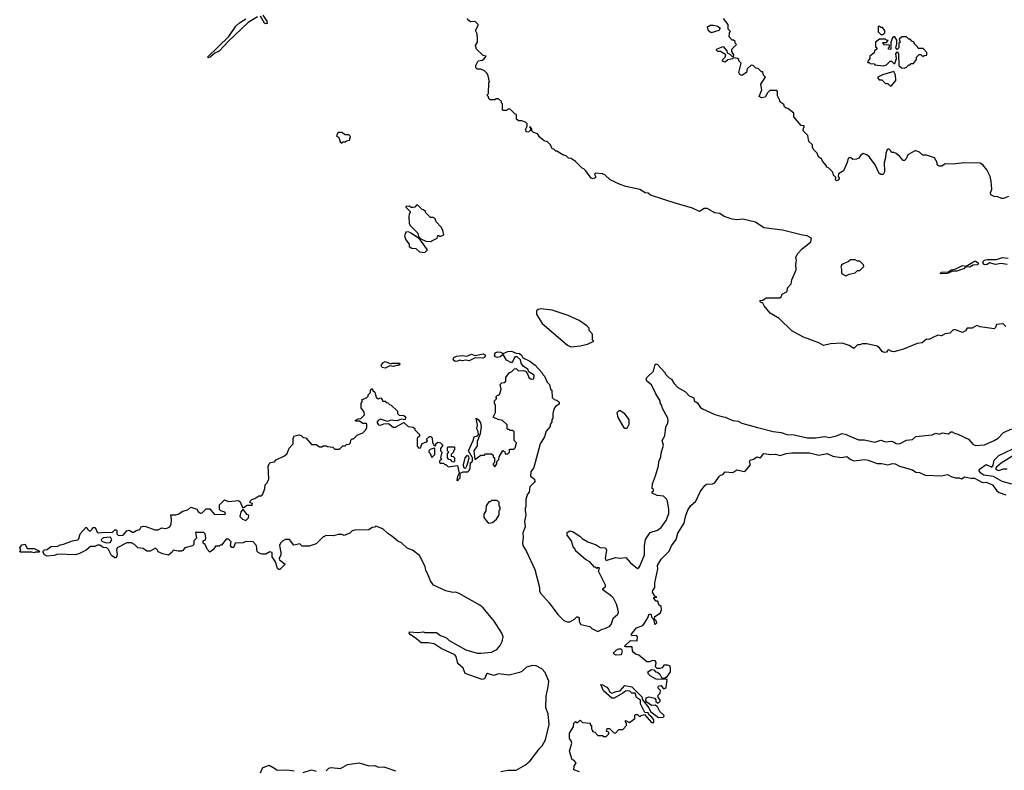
# Model space of a CAD drawing. Extents: x 2386423 to 2568864, y 578392 to 761999.
# Tile 447 of 454: x 2525150 to 2533571, y 725212 to 731636. Entities that reach past the tile are written whole.
import ezdxf

# ---------------------------------------------------------------- set-up
doc = ezdxf.new("R2010")
doc.units = 0

msp = doc.modelspace()

# ---------------------------------------------------------------- linework, layer by layer
at = {"layer": '0CON05XD'}
for points in [[(2527185, 731661.2), (2527105, 731611.2), (2526935, 731451.4), (2526855, 731367.1), (2526820.3, 731349.7), (2526780, 731315), (2526765, 731310), (2526757.5, 731315), (2526938.8, 731491.2), (2526999.1, 731580.9), (2527030.6, 731609.4), (2527085, 731643.8)], [(2527230, 731675), (2527265, 731622.5), (2527266, 731604), (2527255, 731601.2), (2527245, 731606.7), (2527210, 731665)], [(2533585, 729010), (2533565, 729030), (2533555, 729032.5), (2533505, 729027.5), (2533497, 729003), (2533485, 728990), (2533365, 729007.5), (2533335, 729017.5), (2533295, 728996.7), (2533253, 728997), (2533238.3, 728971.7), (2533215, 728960), (2533155, 728982.5), (2533135, 728982.5), (2533106, 728954), (2533065, 728948.8), (2533035, 728930), (2533003.9, 728936.1), (2532943.9, 728906.1), (2532925, 728900), (2532905, 728902.5), (2532868.8, 728871.2), (2532825, 728863.8), (2532710, 728815), (2532625, 728793.3), (2532610, 728795), (2532585, 728810), (2532575, 728807.5), (2532565, 728790), (2532545, 728786.7), (2532527.5, 728795), (2532505, 728827.5), (2532485, 728842.5), (2532395, 728862.5), (2532355, 728862.5), (2532335, 728852.5), (2532315, 728852.5), (2532285, 728822.5), (2532245, 728846.7), (2532185, 728866.7), (2532085, 728862.5), (2532025, 728848.8), (2531985, 728870), (2531855, 728920), (2531753.3, 728973.3), (2531645, 729077.5), (2531570, 729125), (2531517, 729187), (2531505, 729210), (2531485, 729217.5), (2531481.2, 729225), (2531485, 729232.5), (2531505, 729236.7), (2531535, 729254.2), (2531650, 729255), (2531662.5, 729265), (2531671.7, 729288.3), (2531715, 729310), (2531718.3, 729341.7), (2531747.5, 729375), (2531755, 729410), (2531790, 729495), (2531787.5, 729545), (2531792.5, 729575), (2531787.5, 729605), (2531803.9, 729636.1), (2531842.5, 729675), (2531916.4, 729733.6), (2531922.5, 729765), (2531885, 729785.8), (2531845, 729790.8), (2531675, 729836), (2531515, 729854), (2531443, 729903), (2531335, 729927.5), (2531285, 729923.3), (2531245, 729930), (2531175, 729952.5), (2531137, 729977), (2531095, 729982.5), (2531029.3, 730019.3), (2531005, 730020), (2530965, 729993.3), (2530905, 730023.3), (2530756.2, 730066.2), (2530545, 730133.3), (2530525, 730150), (2530500, 730155), (2530455, 730182.5), (2530335, 730207.5), (2530285, 730226.7), (2530200, 730265), (2530155, 730307.5), (2530135, 730317.5), (2530075, 730322.5), (2530067.5, 730315), (2530075.8, 730295.8), (2530074, 730285), (2530055, 730274.3), (2530038.6, 730278.6), (2529993, 730343), (2529975, 730360), (2529960, 730365), (2529905, 730422.5), (2529867, 730447), (2529845, 730450), (2529825, 730470), (2529795, 730480), (2529745, 730510), (2529735, 730510), (2529718.3, 730528.3), (2529705, 730530), (2529690, 730565), (2529665, 730590), (2529635, 730600), (2529590, 730635), (2529590, 730645), (2529578.3, 730658.3), (2529545, 730670), (2529530, 730685), (2529530, 730705), (2529520, 730710), (2529518.3, 730718.3), (2529510, 730715), (2529520, 730710), (2529518.3, 730691.7), (2529503.6, 730676.4), (2529483.6, 730673.6), (2529476.2, 730695), (2529490, 730725), (2529490, 730745), (2529475, 730760), (2529445, 730770), (2529415, 730770), (2529400, 730785), (2529400, 730825), (2529385, 730830), (2529345, 730870), (2529325, 730870), (2529315, 730860), (2529285, 730860), (2529280, 730865), (2529280, 730915), (2529270, 730925), (2529270, 730935), (2529245, 730960), (2529225, 730960), (2529215, 730950), (2529175, 730950), (2529161.7, 730961.7), (2529160, 730975), (2529150, 730985), (2529150, 730995), (2529160, 731005), (2529162.5, 731095), (2529167.5, 731105), (2529157.5, 731155), (2529147.5, 731175), (2529125, 731197.5), (2529095, 731212.5), (2529063, 731213), (2529050, 731225), (2529052.5, 731245), (2529072.5, 731285), (2529105, 731290), (2529120.7, 731299.3), (2529140, 731325), (2529115, 731330), (2529057.5, 731385), (2529047.5, 731415), (2529066.4, 731443.6), (2529066.4, 731473.6), (2529062.5, 731515), (2529047.5, 731545), (2529070, 731585), (2529070, 731595), (2529045, 731620), (2529005, 731617.5), (2528982.5, 731635), (2528978.8, 731645)], [(2533607, 730123), (2533565, 730106.7), (2533547, 730107), (2533515, 730120), (2533483.6, 730123.6), (2533457, 730137), (2533452.5, 730155), (2533463.3, 730185), (2533460, 730255), (2533450, 730295), (2533420.5, 730350.5), (2533386.7, 730395), (2533365, 730408.8), (2533225, 730410), (2533135, 730400), (2533065, 730402.5), (2533037.5, 730382.5), (2533015, 730382), (2532997.5, 730395), (2532997.5, 730415), (2532975, 730452.5), (2532905, 730476.7), (2532875, 730476.7), (2532845, 730502.5), (2532815, 730512.5), (2532805, 730512.5), (2532745, 730480), (2532732.5, 730445), (2532718.3, 730431.7), (2532705, 730430), (2532676.4, 730466.4), (2532645, 730490), (2532625, 730500), (2532605, 730500), (2532600, 730515), (2532585, 730530), (2532570, 730525), (2532558.3, 730491.7), (2532556.4, 730453.6), (2532542.5, 730415), (2532546.7, 730335), (2532535, 730310), (2532515, 730310), (2532500.7, 730320.7), (2532466.7, 730395), (2532419.3, 730459.3), (2532395, 730480), (2532365, 730490), (2532340, 730475), (2532328.3, 730451.7), (2532307, 730443), (2532275, 730440), (2532255, 730457.5), (2532235, 730450), (2532227.5, 730412.5), (2532197, 730343), (2532153, 730317), (2532150, 730295), (2532159.3, 730279.3), (2532156.7, 730265), (2532135, 730257.5), (2532127.5, 730265), (2532130, 730285), (2532110, 730305), (2532105, 730330), (2532065, 730370), (2532050, 730375), (2532050, 730385), (2532017.5, 730425), (2532008.3, 730448.3), (2531995, 730450), (2531981.7, 730461.7), (2531970, 730495), (2531940, 730525), (2531930, 730545), (2531930, 730565), (2531900, 730595), (2531890, 730645), (2531850, 730685), (2531855, 730710), (2531860, 730715), (2531858.3, 730728.3), (2531835, 730730), (2531770, 730805), (2531770, 730835), (2531720, 730875), (2531705, 730880), (2531691.7, 730891.7), (2531685, 730910), (2531652.5, 730932.5), (2531652.5, 730945), (2531632.5, 730985), (2531631.7, 731021.7), (2531625, 731030), (2531565, 731030), (2531545, 731010), (2531525, 730973.3), (2531495, 730967.5), (2531475, 730980), (2531498.8, 731035), (2531490, 731085), (2531530, 731145), (2531511.7, 731161.7), (2531505, 731190), (2531495, 731190), (2531465, 731217.5), (2531445, 731222.5), (2531422.5, 731245), (2531405, 731248), (2531371.2, 731215), (2531366.4, 731183.6), (2531325, 731157.5), (2531308.3, 731168.3), (2531300, 731185), (2531320, 731265), (2531300, 731285), (2531300, 731295), (2531290, 731305), (2531255, 731310), (2531247.5, 731302.5), (2531206.4, 731293.6), (2531185, 731273.3), (2531161.2, 731281.2), (2531163.8, 731295), (2531182.5, 731315), (2531190, 731335), (2531145, 731362.5), (2531120, 731365), (2531110, 731375), (2531110, 731385), (2531167, 731407), (2531198.3, 731368.3), (2531201.7, 731351.7), (2531225, 731340), (2531245, 731320), (2531255, 731320), (2531256.7, 731335), (2531240, 731365), (2531240, 731385), (2531280, 731425), (2531270, 731435), (2531268.3, 731448.3), (2531255, 731460), (2531245, 731460), (2531218.3, 731488.3), (2531220, 731525), (2531230, 731535), (2531210, 731555), (2531210, 731595), (2531170, 731645)], [(2531065, 731522.5), (2531041.7, 731541.7), (2531031.7, 731578.3), (2531045, 731580), (2531055, 731590), (2531085, 731590), (2531121.7, 731581.7), (2531140, 731565), (2531130, 731545), (2531065, 731522.5)], [(2532535, 731510), (2532550, 731525), (2532550, 731545), (2532528.3, 731568.3), (2532515, 731570), (2532505, 731580), (2532491.7, 731578.3), (2532491.7, 731531.7), (2532515, 731510), (2532535, 731510)], [(2532715, 731222.5), (2532735, 731230), (2532755, 731250), (2532765, 731250), (2532775, 731260), (2532795, 731260), (2532820, 731295), (2532820, 731315), (2532841.7, 731338.3), (2532858.3, 731338.3), (2532875, 731320), (2532885, 731330), (2532908.3, 731331.7), (2532910, 731355), (2532878.3, 731388.3), (2532835, 731390), (2532830, 731405), (2532801.7, 731431.7), (2532800, 731445), (2532781.7, 731451.7), (2532765, 731470), (2532755, 731470), (2532735, 731490), (2532695, 731490), (2532671.7, 731468.3), (2532680, 731445), (2532670, 731435), (2532670, 731395), (2532655, 731380), (2532642.5, 731395), (2532651.7, 731428.3), (2532651.7, 731461.7), (2532635, 731490), (2532625, 731490), (2532615, 731480), (2532600, 731445), (2532600, 731385), (2532595, 731380), (2532580, 731385), (2532580, 731395), (2532590, 731405), (2532588.3, 731418.3), (2532545, 731420), (2532530, 731435), (2532535, 731440), (2532565, 731440), (2532578.3, 731458.3), (2532565, 731460), (2532555, 731470), (2532505, 731470), (2532470, 731445), (2532470, 731405), (2532480, 731395), (2532480, 731385), (2532461.7, 731368.3), (2532458.3, 731351.7), (2532420, 731325), (2532420, 731305), (2532400, 731275), (2532405, 731270), (2532415, 731270), (2532425, 731260), (2532457, 731257), (2532465, 731250), (2532535, 731242.5), (2532565, 731250), (2532595, 731280), (2532605, 731280), (2532625, 731260), (2532635, 731260), (2532650, 731305), (2532642.5, 731345), (2532655, 731360), (2532667.5, 731345), (2532670, 731245), (2532693, 731223), (2532715, 731222.5)], [(2532605, 731070), (2532642.5, 731115), (2532641.2, 731165), (2532625, 731192.5), (2532530, 731165), (2532490, 731145), (2532490, 731135), (2532501.7, 731121.7), (2532525, 731120), (2532555, 731090), (2532575, 731090), (2532595, 731070), (2532605, 731070)], [(2527905, 730580), (2527915, 730590), (2527935, 730590), (2527945, 730600), (2527970, 730605), (2527980, 730635), (2527965, 730650), (2527935, 730650), (2527905, 730670), (2527875, 730670), (2527860, 730645), (2527878.3, 730628.3), (2527891.7, 730591.7), (2527905, 730580)], [(2528665, 729736.7), (2528675, 729742.5), (2528720, 729765), (2528725, 729790), (2528735, 729790), (2528745, 729780), (2528777.5, 729795), (2528770, 729835), (2528755, 729860), (2528712.5, 729905), (2528703, 729933), (2528685, 729942.5), (2528662.5, 729942.5), (2528620, 729985), (2528620, 729995), (2528605, 730010), (2528591.7, 730011.7), (2528555, 730050), (2528545, 730050), (2528528.3, 730031.7), (2528515, 730027.5), (2528498.3, 730028.3), (2528485, 730040), (2528451.7, 730038.3), (2528451.7, 730031.7), (2528490, 729995), (2528490, 729985), (2528480, 729975), (2528477.5, 729945), (2528480, 729895), (2528490, 729875), (2528555, 729810), (2528561.7, 729781.7), (2528581.7, 729761.7), (2528625, 729740), (2528665, 729736.7)], [(2528615, 729642.5), (2528637.5, 729665), (2528578.3, 729748.3), (2528558.3, 729768.3), (2528495, 729810), (2528475, 729820), (2528451.7, 729818.3), (2528440, 729785), (2528453, 729753), (2528480, 729715), (2528480, 729695), (2528505, 729680), (2528537, 729677), (2528568.3, 729648.3), (2528615, 729642.5)], [(2532215, 729442.5), (2532243, 729457), (2532295, 729470), (2532315, 729490), (2532335, 729490), (2532370, 729525), (2532368.3, 729538.3), (2532335, 729570), (2532315, 729570), (2532295, 729580), (2532255, 729580), (2532237, 729563), (2532193, 729547), (2532180, 729535), (2532172.5, 729515), (2532180, 729505), (2532180, 729465), (2532215, 729442.5)], [(2533031.2, 729461.2), (2533022.5, 729465), (2533035, 729475.5), (2533092.7, 729477.3), (2533117.5, 729495), (2533157.5, 729502.5), (2533215, 729531.4), (2533245, 729527.5), (2533315, 729568), (2533325, 729570), (2533346.9, 729555), (2533348.6, 729545), (2533341.1, 729538.9), (2533305, 729534.2), (2533275, 729517.1), (2533238.3, 729521.7), (2533223.8, 729505), (2533205, 729496.9), (2533165, 729484.3), (2533127.3, 729482.7), (2533085, 729464.3), (2533031.2, 729461.2)], [(2533595, 729541.2), (2533545, 729550.6), (2533495, 729542), (2533445, 729556.2), (2533425, 729542), (2533405, 729538.1), (2533392.9, 729545), (2533388.6, 729565), (2533402.1, 729577.9), (2533425, 729583.8), (2533505, 729584.5), (2533555, 729600), (2533605, 729595.6)], [(2529865, 728835.8), (2529945, 728844.4), (2530005, 728858), (2530060, 728885), (2530050, 728895), (2530050, 728945), (2530020, 728975), (2530020, 728995), (2530000, 729015), (2529935, 729062.5), (2529840, 729105), (2529705, 729150), (2529605, 729162.5), (2529583, 729157), (2529570, 729145), (2529570, 729115), (2529620, 729035), (2529835, 728850), (2529865, 728835.8)], [(2526423, 727053), (2526375, 727063.3), (2526333, 727083), (2526330, 727095), (2526315, 727110), (2526305, 727110), (2526265, 727087.5), (2526238.3, 727088.3), (2526205, 727110), (2526160, 727115), (2526132.5, 727145), (2526105, 727157.5), (2526065, 727157.5), (2525983.6, 727116.4), (2525976.7, 727095), (2525982.5, 727055), (2525975, 727030), (2525965, 727030), (2525935, 727050), (2525910.7, 727100.7), (2525896.4, 727116.4), (2525865, 727117.5), (2525835, 727140), (2525815, 727140), (2525791.7, 727128.3), (2525755, 727126.7), (2525717.5, 727095), (2525655.9, 727064.1), (2525625, 727056.7), (2525475, 727062.5), (2525445, 727051.2), (2525385, 727043.8), (2525362.5, 727055), (2525350, 727075), (2525351.7, 727088.3), (2525362.5, 727097.5), (2525385, 727102.5), (2525415, 727127.5), (2525475, 727130), (2525495, 727142.5), (2525525, 727147.5), (2525603, 727177), (2525647, 727183), (2525657, 727193), (2525666.7, 727235), (2525715, 727290), (2525725, 727290), (2525730, 727275), (2525745, 727260), (2525755, 727260), (2525770, 727275), (2525775, 727290), (2525795, 727290), (2525811.2, 727251.2), (2525825, 727243.3), (2525875, 727250), (2525941.7, 727248.3), (2525965, 727270), (2525975, 727270), (2525980, 727265), (2525980, 727235), (2525995, 727220), (2526035, 727223.3), (2526065, 727260), (2526085, 727267.5), (2526115, 727250), (2526125, 727250), (2526146.1, 727263.9), (2526177, 727273), (2526190, 727295), (2526205, 727300), (2526229.3, 727299.3), (2526305, 727270), (2526335, 727270), (2526365, 727286.7), (2526395, 727281.2), (2526416.7, 727286.7), (2526435, 727296.7), (2526445, 727320), (2526448, 727355), (2526441.7, 727398.3), (2526485, 727397.5), (2526505, 727403.3), (2526545, 727430), (2526588.3, 727441.7), (2526615, 727462.5), (2526665, 727447.5), (2526677, 727427), (2526695, 727412.5), (2526710, 727415), (2526745, 727450), (2526775, 727450), (2526813, 727403), (2526905, 727400), (2526910, 727405), (2526905, 727420), (2526871.7, 727431.7), (2526860, 727445), (2526860, 727485), (2526903, 727527), (2526935, 727512.5), (2527021.7, 727521.7), (2527035, 727510), (2527055, 727460), (2527065, 727460), (2527095, 727480), (2527138.3, 727481.7), (2527140, 727495), (2527121.7, 727501.7), (2527120, 727515), (2527135, 727530), (2527161.7, 727538.3), (2527195, 727560), (2527218.3, 727561.7), (2527230, 727575), (2527247, 727623), (2527250, 727655), (2527267, 727673), (2527282, 727705), (2527276.2, 727815), (2527283.9, 727836.1), (2527295, 727847.5), (2527328.3, 727851.7), (2527345, 727870), (2527415, 727902.5), (2527436.4, 727923.6), (2527455, 727970), (2527490, 728005), (2527490, 728055), (2527500, 728075), (2527541.7, 728081.7), (2527557, 728077), (2527575, 728060), (2527598.3, 728058.3), (2527645, 728000), (2527685, 728000), (2527715, 727980), (2527735, 727980), (2527745, 727990), (2527775, 727990), (2527783, 727983), (2527827, 727977), (2527845, 727960), (2527885, 727960), (2527915, 727990), (2527935, 727990), (2527945, 728000), (2527968.3, 728001.7), (2527980, 728015), (2527981.7, 728038.3), (2527995, 728050), (2528005, 728050), (2528035, 728080), (2528085, 728100), (2528110, 728125), (2528120, 728145), (2528120, 728175), (2528115, 728180), (2528085, 728180), (2528055, 728200), (2528025, 728200), (2528020, 728205), (2528045, 728220), (2528068.3, 728221.7), (2528100, 728255), (2528097, 728277), (2528070, 728315), (2528070, 728355), (2528080, 728365), (2528080, 728385), (2528115, 728400), (2528130, 728415), (2528130, 728425), (2528150, 728445), (2528151.7, 728468.3), (2528165, 728480), (2528171.7, 728461.7), (2528187, 728447), (2528200, 728405), (2528215, 728390), (2528238.3, 728398.3), (2528250, 728385), (2528251.7, 728371.7), (2528275, 728370), (2528285, 728360), (2528298.3, 728358.3), (2528311.7, 728341.7), (2528328.3, 728338.3), (2528380, 728285), (2528380, 728265), (2528395, 728250), (2528435, 728247.5), (2528452.5, 728235), (2528445, 728212.5), (2528415, 728217.5), (2528375, 728203.3), (2528325, 728207.5), (2528295, 728197.5), (2528235, 728217.5), (2528215, 728206.7), (2528208.8, 728195), (2528206.7, 728185), (2528219.3, 728169.3), (2528235, 728166.7), (2528265, 728177.5), (2528305, 728180), (2528345, 728150), (2528365, 728147.5), (2528435, 728187.5), (2528473, 728153), (2528515, 728150), (2528528.3, 728138.3), (2528530, 728125), (2528570, 728085), (2528568.3, 728071.7), (2528550, 728055), (2528550, 727985), (2528565, 727970), (2528578.3, 727971.7), (2528591.7, 728008.3), (2528625, 728020), (2528638.3, 728031.7), (2528630, 728045), (2528655, 728070), (2528665, 728070), (2528677, 728057), (2528680, 728015), (2528690, 728005), (2528691.7, 727991.7), (2528708.3, 727991.7), (2528710, 728005), (2528725, 728020), (2528750, 728015), (2528770, 727995), (2528750, 727965), (2528750, 727945), (2528760, 727935), (2528750, 727885), (2528760, 727875), (2528741.7, 727858.3), (2528740, 727845), (2528745, 727840), (2528775, 727840), (2528785, 727830), (2528795, 727830), (2528815, 727810), (2528895, 727820), (2528910, 727755), (2528893.3, 727725), (2528890, 727695), (2528895, 727690), (2528916.7, 727715), (2528917.5, 727755), (2528942.5, 727765), (2528982.8, 727767.2), (2528993, 727777), (2529001.7, 727798.3), (2529004.8, 727845), (2529015, 727847.5), (2529023.6, 727856.4), (2529022.5, 727885), (2528989.2, 727945), (2529028.8, 728035), (2529036, 728065), (2529064.6, 728075.4), (2529073.2, 728086.8), (2529071.5, 728111.5), (2529061.1, 728135), (2529066, 728165), (2529053.3, 728226.7), (2529075, 728210), (2529090, 728185), (2529096, 728155), (2529087.1, 728092.9), (2529064, 728026), (2529062.3, 727987.7), (2529033.8, 727945), (2529041.7, 727871.7), (2529095, 727910), (2529125, 727910), (2529135, 727920), (2529185, 727920), (2529198.3, 727908.3), (2529200, 727895), (2529210, 727885), (2529210, 727845), (2529200, 727835), (2529200, 727825), (2529215, 727810), (2529230, 727835), (2529230, 727855), (2529248.3, 727871.7), (2529250, 727895), (2529281.7, 727948.3), (2529298.3, 727938.3), (2529301.7, 727921.7), (2529325, 727920), (2529340, 727935), (2529340, 727960), (2529375, 727960), (2529387, 727973), (2529400, 728015), (2529380, 728035), (2529378.3, 728108.3), (2529365, 728120), (2529345, 728120), (2529335, 728130), (2529325, 728130), (2529320, 728135), (2529318.3, 728168.3), (2529280, 728205), (2529243, 728213), (2529200, 728235), (2529220, 728275), (2529220, 728335), (2529210, 728355), (2529210, 728375), (2529230, 728395), (2529221.7, 728408.3), (2529235, 728420), (2529248.3, 728421.7), (2529257, 728433), (2529267.5, 728475), (2529260, 728515), (2529273, 728527), (2529298.3, 728531.7), (2529307.5, 728542.5), (2529307.5, 728575), (2529335, 728612.5), (2529360, 728625), (2529381.7, 728648.3), (2529395, 728650), (2529415, 728630), (2529455, 728632.5), (2529477, 728627), (2529493.3, 728605), (2529503.9, 728573.9), (2529525, 728560), (2529547.3, 728562.7), (2529550, 728595), (2529503.3, 728623.3), (2529496, 728646), (2529458.6, 728668.6), (2529438.8, 728695), (2529433.3, 728725), (2529405, 728750), (2529385, 728750), (2529371.2, 728718.8), (2529355, 728700), (2529315, 728722.5), (2529285, 728770), (2529258.1, 728751.9), (2529235, 728745.7), (2529220.6, 728750.6), (2529210, 728765), (2529216, 728784), (2529237.7, 728792.3), (2529261.2, 728791.2), (2529285, 728780), (2529325, 728796.2), (2529355, 728798.8), (2529395, 728783.3), (2529425, 728780), (2529442.5, 728765), (2529453.3, 728743.3), (2529513.6, 728713.6), (2529559.3, 728679.3), (2529620, 728615), (2529625, 728600), (2529640, 728585), (2529660, 728535), (2529680, 728515), (2529690, 728475), (2529700, 728465), (2529703, 728403), (2529720, 728385), (2529745, 728380), (2529763.3, 728363.3), (2529763.3, 728345), (2529733.3, 728325), (2529718.3, 728301.7), (2529710, 728265), (2529710, 728225), (2529700, 728215), (2529700, 728195), (2529688.3, 728171.7), (2529687.5, 728155), (2529652.5, 728115), (2529637.5, 728065), (2529602.5, 728005), (2529547, 727803), (2529522.5, 727765), (2529518.3, 727728.3), (2529552.3, 727702.3), (2529556.2, 727685), (2529551.2, 727675), (2529513, 727637), (2529507, 727593), (2529492.5, 727575), (2529478.3, 727531.7), (2529480, 727465), (2529473, 727457), (2529472.5, 727435), (2529480, 727395), (2529467.5, 727345), (2529472.5, 727295), (2529452.5, 727245), (2529457.5, 727205), (2529450, 727155), (2529453.3, 727135), (2529483.6, 727083.6), (2529555, 726930), (2529596.2, 726775), (2529596.7, 726745), (2529606.7, 726725), (2529678.8, 726645), (2529753.3, 726545), (2529805, 726493.3), (2529831.7, 726481.7), (2529855, 726481.2), (2529895.8, 726504.2), (2529915, 726526), (2529925, 726526.2), (2529935, 726517.5), (2529934.3, 726484.3), (2529949.5, 726459.5), (2530025, 726443.3), (2530044.3, 726424.3), (2530095, 726398.8), (2530130.5, 726419.5), (2530155, 726424), (2530198.8, 726445), (2530212.5, 726465), (2530225.9, 726514.1), (2530265, 726547.5), (2530270.8, 726565), (2530267.1, 726595), (2530255.6, 726635), (2530227.8, 726685), (2530215, 726700), (2530137.5, 726755), (2530137.5, 726765), (2530160, 726785), (2530160, 726795), (2530100, 726915), (2530110, 726945), (2530092.5, 726947.5), (2530085, 726940), (2530075, 726950), (2530065, 726950), (2530026.4, 726996.4), (2529990, 727015), (2529905, 727090), (2529900, 727105), (2529883, 727123), (2529870, 727175), (2529832.5, 727225), (2529833, 727247), (2529855, 727262.5), (2529882.5, 727252.5), (2529940, 727215), (2529960, 727195), (2530008.3, 727168.3), (2530081.7, 727141.7), (2530115, 727120), (2530160, 727115), (2530170, 727095), (2530158.8, 727025), (2530165, 727007.5), (2530245, 727034), (2530285, 727027.5), (2530333, 727033), (2530370.3, 726990.3), (2530435, 726940), (2530445, 726943.3), (2530455, 726960), (2530492.9, 727055), (2530493, 727133), (2530503, 727187), (2530543.6, 727246.4), (2530605, 727268), (2530635, 727290.8), (2530680.5, 727349.5), (2530701.2, 727408.8)], [(2528875, 728712), (2528856.7, 728725), (2528862.5, 728745), (2528885, 728756.2), (2528935, 728762), (2528975, 728756.2), (2529015, 728773.3), (2529045, 728763.3), (2529115, 728776.7), (2529133.3, 728765), (2529126.2, 728745), (2529111.7, 728738.3), (2529045, 728742.5), (2528995, 728716.2), (2528965, 728722.5), (2528935, 728716.7), (2528915, 728722.5), (2528895, 728714), (2528875, 728712)], [(2528275, 728654), (2528250.3, 728660.3), (2528241.2, 728675), (2528255, 728699.2), (2528275, 728712), (2528325, 728690), (2528335.8, 728695.8), (2528395, 728696.2), (2528401.7, 728691.7), (2528402.5, 728685), (2528390, 728675), (2528375, 728677.5), (2528345, 728668.8), (2528315, 728673.3), (2528275, 728654)], [(2530701.2, 727408.8), (2530702.6, 727442.6), (2530690, 727515), (2530681.7, 727531.7), (2530657, 727557), (2530603, 727563), (2530560, 727585), (2530560, 727595), (2530570, 727605), (2530570, 727615), (2530560, 727625), (2530563.3, 727665), (2530589.3, 727730.7), (2530613, 727817), (2530617.5, 727855), (2530633.3, 727895), (2530635.8, 727925), (2530655.8, 727995), (2530645.8, 728035), (2530667.5, 728075), (2530675, 728150), (2530693.3, 728185), (2530696.7, 728205), (2530692.5, 728225), (2530648.3, 728308.3), (2530642.5, 728335), (2530628.3, 728358.3), (2530627.5, 728375), (2530590, 728435), (2530555, 728510), (2530513, 728543), (2530507.5, 728555), (2530512.5, 728575), (2530570.7, 728629.3), (2530584, 728685), (2530595, 728690), (2530605, 728686.2), (2530670, 728615), (2530670, 728605), (2530705, 728570), (2530725, 728560), (2530743.9, 728523.9), (2530778.3, 728488.3), (2530845, 728450), (2530875, 728417.5), (2530915, 728400), (2530920, 728375), (2530946.4, 728356.4), (2530970.7, 728320.7), (2530990, 728305), (2531095, 728257.5), (2531155, 728240), (2531185, 728233.3), (2531250, 728205), (2531295, 728200), (2531325, 728183.3), (2531460, 728145), (2531595, 728111.2), (2531662.5, 728102.5), (2531710, 728085), (2531775, 728082.9), (2531885, 728057.1), (2531955, 728057.5), (2532035, 728067.5), (2532075, 728061.4), (2532135, 728074.2), (2532185, 728094.4), (2532209.7, 728089.7), (2532325, 728040.8), (2532375, 728041.2), (2532465, 728021.2), (2532515, 728036), (2532555, 728023.8), (2532605, 728028.8), (2532623.6, 728023.6), (2532645, 728007.5), (2532675, 728006.7), (2532735, 728036.2), (2532785, 728044), (2532815, 728070), (2532955, 728083.8), (2532986.4, 728096.4), (2533015, 728090), (2533045, 728100), (2533073.9, 728093.9), (2533095, 728092.5), (2533115, 728110), (2533125, 728110), (2533145, 728096.7), (2533175, 728090), (2533265.7, 728045.7), (2533301.7, 728001.7), (2533325, 727992.5), (2533401.7, 727998.3), (2533485.6, 728034.4), (2533518.8, 728055), (2533565, 728102), (2533635, 728135.6)], [(2530345, 728140), (2530362.5, 728175), (2530362.5, 728215), (2530325, 728262.5), (2530285, 728287.5), (2530273, 728287), (2530258.3, 728271.7), (2530265, 728230), (2530315, 728150), (2530325, 728140), (2530345, 728140)], [(2528675, 727890), (2528700, 727915), (2528700, 727965), (2528695, 727970), (2528661.7, 727958.3), (2528650, 727945), (2528650, 727935), (2528658.3, 727928.3), (2528675, 727890)], [(2528865, 727850), (2528851.7, 727851.7), (2528838.3, 727868.3), (2528821.7, 727871.7), (2528810, 727885), (2528810, 727925), (2528820, 727935), (2528810, 727945), (2528810, 727975), (2528815, 727980), (2528870, 727980), (2528870, 727955), (2528860, 727945), (2528860, 727935), (2528840, 727915), (2528841.7, 727901.7), (2528858.3, 727898.3), (2528870, 727885), (2528870, 727855), (2528865, 727850)], [(2533635, 727660), (2533554.1, 727684.1), (2533480, 727725), (2533395, 727736.7), (2533371.2, 727755), (2533357.5, 727775), (2533357.5, 727785), (2533366.7, 727795), (2533415, 727828), (2533465, 727806.7), (2533477, 727823), (2533485.4, 727865), (2533525, 727907.1), (2533645, 727963.6)], [(2528955, 727797.3), (2528965, 727800), (2528977.8, 727822.2), (2528995.4, 727885), (2528989.4, 727899.4), (2528975, 727904.9), (2528957.2, 727885), (2528944.3, 727825), (2528946.4, 727805), (2528955, 727797.3)], [(2529938.3, 725198.3), (2529890, 725215), (2529893, 725247), (2529910, 725275), (2529888.3, 725298.3), (2529875, 725300), (2529852.5, 725375), (2529872.5, 725445), (2529867.5, 725465), (2529853.6, 725483.6), (2529851.7, 725528.3), (2529887.5, 725585), (2529890, 725615), (2529905, 725630), (2529915, 725620), (2529925, 725620), (2529945, 725640), (2529965, 725620), (2530030, 725615), (2530030, 725605), (2530040, 725595), (2530040, 725565), (2530050, 725555), (2530050, 725545), (2530068.3, 725538.3), (2530095, 725510), (2530135, 725510), (2530145, 725500), (2530165, 725500), (2530190, 725525), (2530188.3, 725538.3), (2530170, 725545), (2530175, 725570), (2530195, 725570), (2530230, 725535), (2530245, 725530), (2530275, 725560), (2530308.3, 725561.7), (2530340, 725595), (2530340, 725615), (2530330, 725625), (2530331.7, 725638.3), (2530365, 725620), (2530410, 725655), (2530410, 725685), (2530415, 725690), (2530435, 725690), (2530455, 725670), (2530465, 725680), (2530495, 725690), (2530555, 725620), (2530575, 725620), (2530573.3, 725645), (2530556.9, 725666.9), (2530533.9, 725683.9), (2530525, 725702.5), (2530497, 725707), (2530493, 725713), (2530460, 725780), (2530460.7, 725810.7), (2530424.5, 725834.5), (2530415, 725872.5), (2530385, 725872.5), (2530367.9, 725887.9), (2530345, 725891.8), (2530330.8, 725889.2), (2530307.9, 725872.1), (2530235, 725829.4), (2530215, 725829.4), (2530142.7, 725892.7), (2530120, 725945), (2530135, 725943.8), (2530172.7, 725922.7), (2530186.6, 725906.6), (2530193.2, 725883.2), (2530213.1, 725873.1), (2530252.9, 725887.1), (2530285, 725890.8), (2530325, 725937.5), (2530385.6, 725925.6), (2530471.2, 725841.2), (2530477.5, 725815), (2530531.2, 725745), (2530544, 725714), (2530613.8, 725663.8), (2530654.2, 725665.8), (2530663.3, 725675), (2530660, 725685), (2530626.4, 725716.4), (2530606.4, 725756.4), (2530585, 725770), (2530555, 725767.5), (2530513.6, 725793.6), (2530506.7, 725805), (2530507.5, 725832.5), (2530535, 725840), (2530578.3, 725828.3), (2530590, 725815), (2530591.7, 725801.7), (2530605, 725790), (2530615, 725790), (2530627, 725803), (2530627.5, 725815), (2530610, 725835), (2530610, 725855), (2530626.7, 725873.3), (2530630, 725895), (2530610, 725915), (2530610, 725925), (2530620, 725935), (2530635, 725936.7), (2530653, 725913), (2530665, 725912.5), (2530678.8, 725921.2), (2530688.3, 725988.3), (2530595, 725992), (2530541.2, 726021.2), (2530526.7, 726035), (2530522.5, 726055), (2530555, 726073.3), (2530572.5, 726072.5), (2530587.5, 726055), (2530605, 726051.2), (2530625.8, 726035.8), (2530641.7, 726001.7), (2530665, 726000), (2530675, 726010), (2530685, 726010), (2530717.5, 726055), (2530717.5, 726085), (2530710, 726105), (2530691.7, 726111.7), (2530658.3, 726111.7), (2530645, 726090), (2530625, 726082.5), (2530603, 726083), (2530588.3, 726098.3), (2530592.5, 726135), (2530585, 726150), (2530565, 726152.5), (2530535, 726140), (2530515, 726140), (2530445, 726197.5), (2530423, 726203), (2530400.7, 726220.7), (2530392.5, 726235), (2530388.8, 726268.8), (2530335, 726267.5), (2530322.5, 726275), (2530375, 726323.3), (2530430, 726320), (2530433.6, 726353.6), (2530426.4, 726366.4), (2530385, 726362.5), (2530380, 726375), (2530425, 726432.5), (2530478.3, 726451.7), (2530495, 726470), (2530523.6, 726516.4), (2530535, 726550), (2530550, 726545), (2530553, 726523), (2530570, 726505), (2530580, 726465), (2530585, 726460), (2530600, 726475), (2530595, 726490), (2530580, 726505), (2530583, 726527), (2530629.3, 726560.7), (2530640, 726585), (2530637.5, 726615), (2530617, 726627), (2530608.3, 726658.3), (2530595, 726660), (2530573, 726683), (2530575, 726690), (2530600, 726695), (2530581.7, 726701.7), (2530563.3, 726735), (2530565, 726750), (2530583.3, 726775), (2530582.7, 726817.3), (2530608.8, 726935), (2530604.3, 726965), (2530635, 727017.5), (2530705, 727087.5), (2530726, 727134), (2530763.6, 727186.4), (2530779.3, 727240.7), (2530833.9, 727326.1), (2530843.3, 727385), (2530865, 727437.5), (2530887.5, 727475), (2530932.5, 727515), (2530968.8, 727595), (2531010.7, 727649.3), (2531025, 727660), (2531075, 727663.3), (2531095, 727673.3), (2531132.5, 727725), (2531145, 727736.7), (2531165, 727742.5), (2531185, 727766.2), (2531248.3, 727761.7), (2531285, 727783.3), (2531345, 727770), (2531355, 727773.3), (2531400, 727825), (2531393.3, 727855), (2531397.5, 727865), (2531425.7, 727874.3), (2531455, 727893.3), (2531485, 727887.5), (2531515, 727922.5), (2531575, 727913.8), (2531615, 727918.8), (2531655, 727906), (2531705, 727922), (2531755, 727928), (2531905, 727929.2), (2531985, 727908.8), (2532055, 727922), (2532105, 727901.2), (2532175, 727888.8), (2532225, 727896.7), (2532253.9, 727873.9), (2532285, 727861.2), (2532375, 727872.5), (2532406.6, 727866.6), (2532485, 727838), (2532525, 727837.5), (2532575, 727826.2), (2532615, 727837.5), (2532637.5, 727835), (2532675.9, 727815.9), (2532785, 727783.8), (2532815, 727763.3), (2532845, 727760), (2532895, 727738.8), (2533035, 727732.5), (2533085, 727742.5), (2533115.9, 727725.9), (2533155, 727716), (2533186.1, 727716.1), (2533205, 727707.5), (2533235, 727723.8), (2533285, 727711.2), (2533315, 727713.3), (2533378.3, 727678.3), (2533395, 727673.8), (2533417, 727677), (2533470, 727655), (2533507.5, 727605), (2533528.3, 727588.3), (2533585, 727568.8)], [(2533682.5, 727925), (2533545, 727841.4), (2533503.3, 727805), (2533496.7, 727795), (2533502.5, 727785), (2533525, 727778.1), (2533565, 727791.9), (2533595, 727792.9)], [(2529165, 727327.5), (2529195, 727332.5), (2529229.3, 727360.7), (2529251.7, 727398.3), (2529250, 727435), (2529260, 727445), (2529260, 727465), (2529250, 727475), (2529250, 727505), (2529235, 727520), (2529185, 727520), (2529175, 727510), (2529161.7, 727508.3), (2529140, 727475), (2529137, 727433), (2529120, 727405), (2529120, 727375), (2529150, 727335), (2529165, 727327.5)], [(2527085, 727350), (2527107, 727373), (2527110, 727395), (2527095, 727400), (2527065, 727440), (2527055, 727440), (2527042.5, 727425), (2527033.6, 727383.6), (2527055, 727360), (2527085, 727350)], [(2529265, 725202.5), (2529325, 725212.5), (2529395, 725212.5), (2529475, 725257.5), (2529515.9, 725294.1), (2529599.3, 725400.7), (2529618.3, 725421.7), (2529647.3, 725472.7), (2529678.9, 725605), (2529670.8, 725695), (2529650.8, 725745), (2529653.5, 725845), (2529671.2, 725925), (2529675.4, 725975), (2529645, 726048), (2529615, 726081.4), (2529567.5, 726105), (2529535, 726108), (2529484.1, 726095.9), (2529445, 726057.5), (2529425, 726047.5), (2529335, 726025.8), (2529245, 726038.8), (2529205, 726024), (2529150.7, 726039.3), (2529142.5, 726035), (2529125, 725993.3), (2529105, 725987.5), (2528960.7, 726040.7), (2528942.5, 726085), (2528896.4, 726126.4), (2528883.8, 726185), (2528870.5, 726200.5), (2528755, 726253.3), (2528695, 726293.3), (2528645, 726302.5), (2528583, 726303), (2528545, 726337.5), (2528490, 726375), (2528480, 726385), (2528483, 726397), (2528555, 726392.5), (2528605, 726397.5), (2528615, 726392.5), (2528715, 726390), (2528750, 726365), (2528800, 726345), (2528823.9, 726323.9), (2528965, 726243.8), (2529063.9, 726213.9), (2529095, 726213.3), (2529185, 726223.3), (2529230, 726245), (2529260.7, 726279.3), (2529276.2, 726315), (2529283.8, 726355), (2529274, 726385), (2529208.8, 726488.8), (2529115, 726602.5), (2529086.1, 726626.1), (2528910, 726725), (2528876.4, 726736.4), (2528855, 726733.3), (2528795, 726747.5), (2528690, 726795), (2528663, 726833), (2528641.7, 726891.7), (2528623, 726923), (2528617.5, 726955), (2528569.3, 727049.3), (2528510, 727095), (2528465, 727112.5), (2528415, 727160), (2528383, 727173), (2528332.5, 727215), (2528297.5, 727237.5), (2528255, 727277.5), (2528195, 727300), (2528187, 727293), (2528165, 727290), (2528135, 727270), (2528013, 727267), (2527995, 727260), (2527975, 727240), (2527925, 727222.5), (2527905, 727230), (2527875, 727230), (2527835, 727217.5), (2527765, 727220), (2527755, 727210), (2527745, 727210), (2527685, 727150), (2527625, 727130), (2527565, 727130), (2527545, 727150), (2527495, 727140), (2527458.3, 727188.3), (2527423, 727187), (2527400, 727175), (2527380, 727155), (2527372.5, 727135), (2527382.5, 727075), (2527382.5, 727055), (2527370, 727025), (2527373, 727013), (2527420, 726975), (2527375, 726930), (2527365, 726930), (2527355, 726940), (2527337.5, 726995), (2527308.3, 727038.3), (2527310, 727075), (2527288.3, 727081.7), (2527255, 727062.5), (2527225, 727062.5), (2527193, 727073), (2527180, 727085), (2527176.7, 727136.7), (2527146.4, 727166.4), (2527085, 727168.8), (2527061.7, 727158.3), (2526993, 727157), (2526985, 727130), (2526975, 727120), (2526965, 727120), (2526952.5, 727135), (2526958.3, 727168.3), (2526935, 727190), (2526915, 727190), (2526875, 727140), (2526865, 727140), (2526855, 727130), (2526825, 727130), (2526808.3, 727101.7), (2526775, 727080), (2526753, 727103), (2526737.5, 727145), (2526720, 727155), (2526720, 727175), (2526740, 727185), (2526742.5, 727205), (2526737.5, 727235), (2526725, 727247.5), (2526653.6, 727246.4), (2526661.7, 727198.3), (2526640, 727175), (2526640, 727145), (2526628.3, 727131.7), (2526563, 727117), (2526546.4, 727093.6), (2526533, 727087), (2526505, 727086.7), (2526463, 727097), (2526455, 727080), (2526423, 727053)], [(2525895, 727157.5), (2525925, 727162.5), (2525937.5, 727185), (2525927, 727207), (2525865, 727202.5), (2525847.5, 727185), (2525851.7, 727171.7), (2525873, 727163), (2525895, 727157.5)], [(2525275, 727072.5), (2525255, 727080), (2525155, 727080), (2525150, 727085), (2525160, 727095), (2525152.5, 727115), (2525169.3, 727140.7), (2525197, 727147), (2525215, 727110), (2525275, 727110), (2525318.3, 727088.3), (2525315, 727080), (2525285, 727080), (2525275, 727072.5)], [(2530252.3, 726197.7), (2530234.5, 726204.5), (2530226, 726215), (2530251.2, 726238.8), (2530275, 726250.6), (2530295, 726252), (2530304.2, 726235), (2530295, 726200), (2530252.3, 726197.7)], [(2527210.7, 725189.3), (2527223.3, 725225), (2527233.6, 725236.4), (2527283.6, 725256.4), (2527337.5, 725225), (2527353.3, 725213.3), (2527435, 725216.7), (2527497, 725207)], [(2527771.7, 725208.3), (2527795, 725230), (2527813.8, 725236.2), (2527895, 725227.5), (2527955, 725260), (2528053.9, 725276.1), (2528135, 725250), (2528185, 725254), (2528219.3, 725239.3), (2528265, 725241.2), (2528365, 725208)], [(2527575, 725193.8), (2527645, 725216.2), (2527686.4, 725203.6)]]:
    msp.add_lwpolyline(points, dxfattribs=at)

doc.saveas('drawing.dxf')
